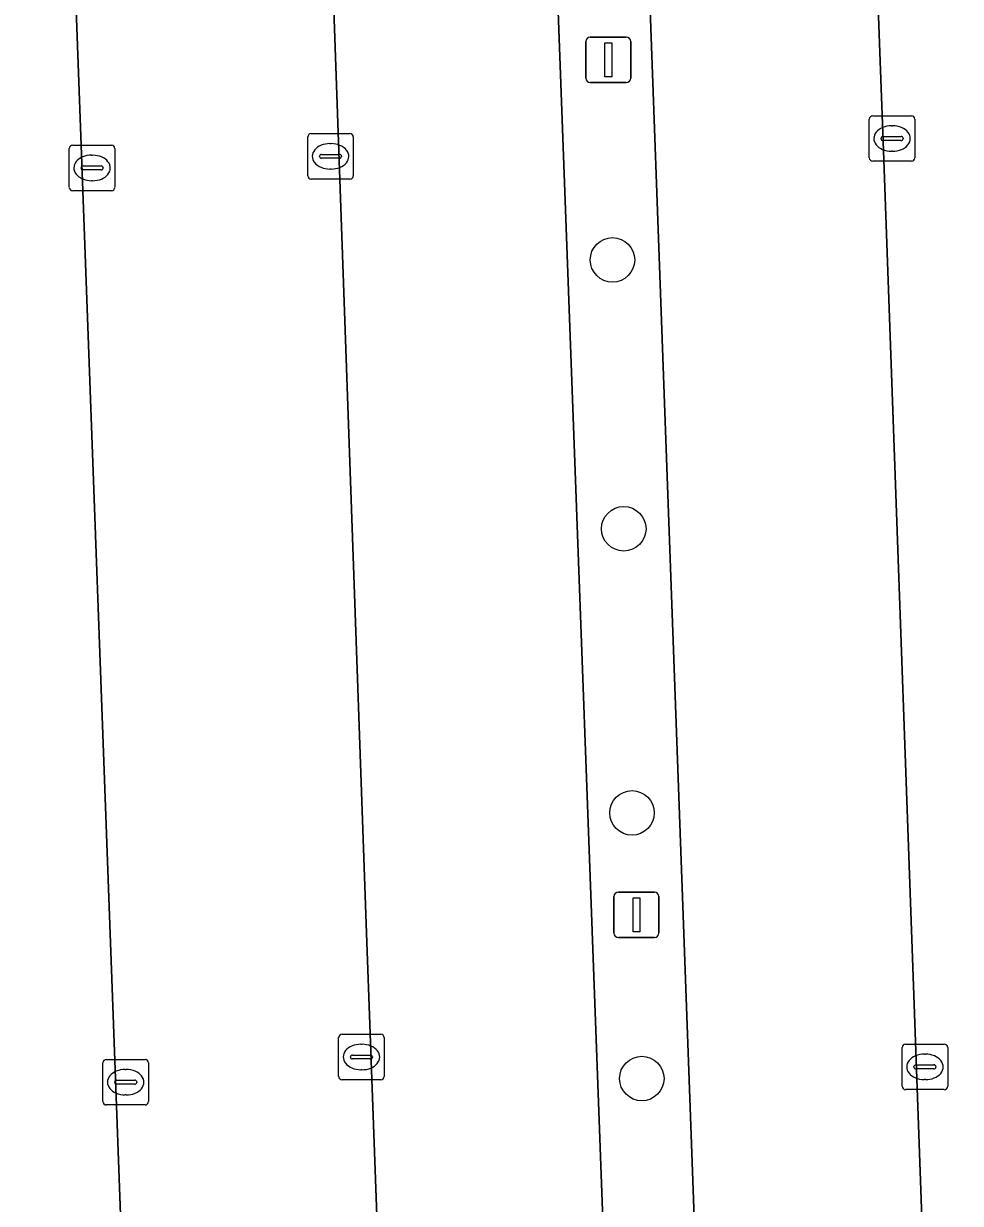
# Model space of a CAD drawing. Extents: x 160554 to 161248, y 385329 to 386506.
# Drawn here: x 161017.41 to 161038.01, y 386358.51 to 386384.45 of the extents above; entities that cross this region are included whole.
import ezdxf

# ---------------------------------------------------------------- set-up
doc = ezdxf.new("R2010")
doc.units = 0
for name, color, linetype in [('IMGEO_Boom', 7, 'Continuous'), ('IMGEO_Kolk', 7, 'Continuous'), ('IMGEO_Lichtmast', 7, 'Continuous'), ('IMGEO_Parkeervlak_open', 7, 'Continuous'), ('IMGEO_Rijbaan_lokaal_open', 7, 'Continuous'), ('IMGEO_Terreindeel_halfverhard', 7, 'Continuous')]:
    doc.layers.add(name, color=color, linetype=linetype)

msp = doc.modelspace()

# ---------------------------------------------------------------- linework, layer by layer
at = {"layer": 'IMGEO_Boom'}
for centre in [(161030.358, 386379.252), (161030.606, 386373.341), (161030.787, 386367.096), (161031.003, 386361.256)]:
    msp.add_circle(centre, 0.489, dxfattribs=at)
at = {"layer": 'IMGEO_Kolk'}
for p, q in [((161036.079, 386382.42), (161036.931, 386382.42)), ((161036.004, 386381.494), (161036.004, 386382.346)), ((161036.492, 386382.2), (161036.517, 386382.2)), ((161037.005, 386382.346), (161037.005, 386381.494)), ((161023.659, 386381.102), (161023.659, 386381.954)), ((161023.734, 386382.028), (161024.586, 386382.028)), ((161024.66, 386381.954), (161024.66, 386381.102)), ((161036.263, 386381.914), (161036.263, 386381.926)), ((161036.306, 386381.963), (161036.704, 386381.963)), ((161036.747, 386381.926), (161036.747, 386381.914)), ((161018.416, 386380.847), (161018.416, 386381.699)), ((161018.491, 386381.773), (161019.343, 386381.773)), ((161019.417, 386381.699), (161019.417, 386380.847)), ((161024.147, 386381.808), (161024.172, 386381.808)), ((161036.701, 386381.877), (161036.303, 386381.877)), ((161036.515, 386381.64), (161036.49, 386381.64)), ((161018.904, 386381.553), (161018.929, 386381.553)), ((161023.918, 386381.522), (161023.918, 386381.534)), ((161024.356, 386381.485), (161023.958, 386381.485)), ((161023.961, 386381.571), (161024.359, 386381.571)), ((161024.402, 386381.534), (161024.402, 386381.522)), ((161036.931, 386381.42), (161036.079, 386381.42)), ((161018.675, 386381.267), (161018.675, 386381.279)), ((161019.113, 386381.23), (161018.715, 386381.23)), ((161018.718, 386381.316), (161019.116, 386381.316)), ((161019.159, 386381.279), (161019.159, 386381.267)), ((161024.17, 386381.248), (161024.145, 386381.248)), ((161018.927, 386380.993), (161018.902, 386380.993)), ((161024.586, 386381.028), (161023.734, 386381.028)), ((161019.343, 386380.773), (161018.491, 386380.773)), ((161024.413, 386362.229), (161025.265, 386362.229)), ((161024.338, 386361.303), (161024.338, 386362.155)), ((161024.826, 386362.009), (161024.851, 386362.009)), ((161025.339, 386362.155), (161025.339, 386361.303)), ((161036.726, 386361.086), (161036.726, 386361.938)), ((161036.801, 386362.012), (161037.653, 386362.012)), ((161037.727, 386361.938), (161037.727, 386361.086)), ((161019.23, 386361.675), (161020.082, 386361.675)), ((161024.597, 386361.723), (161024.597, 386361.735)), ((161025.035, 386361.686), (161024.637, 386361.686)), ((161024.64, 386361.772), (161025.038, 386361.772)), ((161025.081, 386361.735), (161025.081, 386361.723)), ((161037.214, 386361.792), (161037.239, 386361.792)), ((161019.155, 386360.749), (161019.155, 386361.601)), ((161019.643, 386361.455), (161019.668, 386361.455)), ((161020.156, 386361.601), (161020.156, 386360.749)), ((161024.849, 386361.449), (161024.824, 386361.449)), ((161036.985, 386361.506), (161036.985, 386361.518)), ((161037.423, 386361.469), (161037.025, 386361.469)), ((161037.028, 386361.555), (161037.426, 386361.555)), ((161037.469, 386361.518), (161037.469, 386361.506)), ((161019.414, 386361.169), (161019.414, 386361.181)), ((161019.457, 386361.218), (161019.855, 386361.218)), ((161019.898, 386361.181), (161019.898, 386361.169)), ((161025.265, 386361.229), (161024.413, 386361.229)), ((161037.237, 386361.232), (161037.212, 386361.232)), ((161019.852, 386361.132), (161019.454, 386361.132)), ((161019.666, 386360.895), (161019.641, 386360.895)), ((161037.653, 386361.012), (161036.801, 386361.012)), ((161020.082, 386360.675), (161019.23, 386360.675))]:
    msp.add_line(p, q, dxfattribs=at)
for points in [[(161036.079, 386382.42), (161036.931, 386382.42)], [(161036.004, 386381.494), (161036.004, 386382.346)], [(161037.005, 386382.346), (161037.005, 386381.494)], [(161023.659, 386381.102), (161023.659, 386381.954)], [(161023.734, 386382.028), (161024.586, 386382.028)], [(161024.66, 386381.954), (161024.66, 386381.102)], [(161018.416, 386380.847), (161018.416, 386381.699)], [(161018.491, 386381.773), (161019.343, 386381.773)], [(161019.417, 386381.699), (161019.417, 386380.847)], [(161036.931, 386381.42), (161036.079, 386381.42)], [(161024.586, 386381.028), (161023.734, 386381.028)], [(161019.343, 386380.773), (161018.491, 386380.773)], [(161024.413, 386362.229), (161025.265, 386362.229)], [(161024.338, 386361.303), (161024.338, 386362.155)], [(161025.339, 386362.155), (161025.339, 386361.303)], [(161036.726, 386361.086), (161036.726, 386361.938)], [(161036.801, 386362.012), (161037.653, 386362.012)], [(161037.727, 386361.938), (161037.727, 386361.086)], [(161019.23, 386361.675), (161020.082, 386361.675)], [(161019.155, 386360.749), (161019.155, 386361.601)], [(161020.156, 386361.601), (161020.156, 386360.749)], [(161025.265, 386361.229), (161024.413, 386361.229)], [(161037.653, 386361.012), (161036.801, 386361.012)], [(161020.082, 386360.675), (161019.23, 386360.675)]]:
    msp.add_lwpolyline(points, dxfattribs=at)
for centre, radius, start, end in [((161036.081, 386382.344), 0.0765, 91.552, 178.448), ((161036.081, 386382.344), 0.0765, 91.552, 178.448), ((161036.929, 386382.344), 0.0765, 1.552, 88.448), ((161036.929, 386382.344), 0.0765, 1.552, 88.448), ((161023.736, 386381.952), 0.0765, 91.552, 178.448), ((161023.736, 386381.952), 0.0765, 91.552, 178.448), ((161024.584, 386381.952), 0.0765, 1.552, 88.448), ((161024.584, 386381.952), 0.0765, 1.552, 88.448), ((161036.303, 386381.923), 0.0403, 85.8775, 175.7526), ((161036.3, 386381.913), 0.0366, 178.938, 274.7102), ((161036.704, 386381.92), 0.043, 264.8664, 352.4533), ((161036.708, 386381.925), 0.0386, 1.7309, 96.639), ((161018.493, 386381.697), 0.0765, 91.552, 178.448), ((161018.493, 386381.697), 0.0765, 91.552, 178.448), ((161019.341, 386381.697), 0.0765, 1.552, 88.448), ((161019.341, 386381.697), 0.0765, 1.552, 88.448), ((161023.958, 386381.531), 0.0403, 85.8775, 175.7526), ((161023.955, 386381.521), 0.0366, 178.938, 274.7102), ((161024.359, 386381.528), 0.043, 264.8664, 352.4533), ((161024.363, 386381.533), 0.0386, 1.7309, 96.639), ((161036.081, 386381.496), 0.0765, 181.552, 268.448), ((161036.081, 386381.496), 0.0765, 181.552, 268.448), ((161036.929, 386381.496), 0.0765, 271.552, 358.448), ((161036.929, 386381.496), 0.0765, 271.552, 358.448), ((161018.715, 386381.276), 0.0403, 85.8775, 175.7526), ((161018.712, 386381.266), 0.0366, 178.938, 274.7102), ((161019.116, 386381.273), 0.043, 264.8664, 352.4533), ((161019.12, 386381.278), 0.0386, 1.7309, 96.639), ((161018.493, 386380.849), 0.0765, 181.552, 268.448), ((161018.493, 386380.849), 0.0765, 181.552, 268.448), ((161019.341, 386380.849), 0.0765, 271.552, 358.448), ((161019.341, 386380.849), 0.0765, 271.552, 358.448), ((161023.736, 386381.104), 0.0765, 181.552, 268.448), ((161023.736, 386381.104), 0.0765, 181.552, 268.448), ((161024.584, 386381.104), 0.0765, 271.552, 358.448), ((161024.584, 386381.104), 0.0765, 271.552, 358.448), ((161024.415, 386362.153), 0.0765, 91.552, 178.448), ((161024.415, 386362.153), 0.0765, 91.552, 178.448), ((161025.263, 386362.153), 0.0765, 1.552, 88.448), ((161025.263, 386362.153), 0.0765, 1.552, 88.448), ((161036.803, 386361.936), 0.0765, 91.552, 178.448), ((161036.803, 386361.936), 0.0765, 91.552, 178.448), ((161037.651, 386361.936), 0.0765, 1.552, 88.448), ((161037.651, 386361.936), 0.0765, 1.552, 88.448), ((161019.232, 386361.599), 0.0765, 91.552, 178.448), ((161019.232, 386361.599), 0.0765, 91.552, 178.448), ((161020.08, 386361.599), 0.0765, 1.552, 88.448), ((161020.08, 386361.599), 0.0765, 1.552, 88.448), ((161024.637, 386361.732), 0.0403, 85.8775, 175.7526), ((161024.634, 386361.722), 0.0366, 178.938, 274.7102), ((161025.038, 386361.729), 0.043, 264.8664, 352.4533), ((161025.042, 386361.734), 0.0386, 1.7309, 96.639), ((161037.025, 386361.515), 0.0403, 85.8775, 175.7526), ((161037.022, 386361.505), 0.0366, 178.938, 274.7102), ((161037.426, 386361.512), 0.043, 264.8664, 352.4533), ((161037.43, 386361.517), 0.0386, 1.7309, 96.639), ((161019.454, 386361.178), 0.0403, 85.8775, 175.7526), ((161019.451, 386361.168), 0.0366, 178.938, 274.7102), ((161019.855, 386361.175), 0.043, 264.8664, 352.4533), ((161019.859, 386361.18), 0.0386, 1.7309, 96.639), ((161024.415, 386361.305), 0.0765, 181.552, 268.448), ((161024.415, 386361.305), 0.0765, 181.552, 268.448), ((161025.263, 386361.305), 0.0765, 271.552, 358.448), ((161025.263, 386361.305), 0.0765, 271.552, 358.448), ((161036.803, 386361.088), 0.0765, 181.552, 268.448), ((161036.803, 386361.088), 0.0765, 181.552, 268.448), ((161037.651, 386361.088), 0.0765, 271.552, 358.448), ((161037.651, 386361.088), 0.0765, 271.552, 358.448), ((161019.232, 386360.751), 0.0765, 181.552, 268.448), ((161019.232, 386360.751), 0.0765, 181.552, 268.448), ((161020.08, 386360.751), 0.0765, 271.552, 358.448), ((161020.08, 386360.751), 0.0765, 271.552, 358.448)]:
    msp.add_arc(centre, radius, start, end, dxfattribs=at)
for centre, major_axis, ratio, start_param, end_param in [((161036.491, 386381.92), (-0.387, 0.002), 0.722429, 4.712389, 7.853982), ((161036.516, 386381.92), (-0.39, 0.002), 0.717154, 1.570796, 4.712389), ((161024.146, 386381.528), (-0.387, 0.002), 0.722429, 4.712389, 7.853982), ((161024.171, 386381.528), (-0.39, 0.002), 0.717154, 1.570796, 4.712389), ((161018.903, 386381.273), (-0.387, 0.002), 0.722429, 4.712389, 7.853982), ((161018.928, 386381.273), (-0.39, 0.002), 0.717154, 1.570796, 4.712389), ((161024.825, 386361.729), (-0.387, 0.002), 0.722429, 4.712389, 7.853982), ((161024.85, 386361.729), (-0.39, 0.002), 0.717154, 1.570796, 4.712389), ((161037.213, 386361.512), (-0.387, 0.002), 0.722429, 4.712389, 7.853982), ((161037.238, 386361.512), (-0.39, 0.002), 0.717154, 1.570796, 4.712389), ((161019.642, 386361.175), (-0.387, 0.002), 0.722429, 4.712389, 7.853982), ((161019.667, 386361.175), (-0.39, 0.002), 0.717154, 1.570796, 4.712389)]:
    msp.add_ellipse(centre, major_axis=major_axis, ratio=ratio, start_param=start_param, end_param=end_param, dxfattribs=at)
at = {"layer": 'IMGEO_Lichtmast'}
for p, q in [((161029.77, 386383.25), (161029.77, 386384.05)), ((161029.77, 386384.05), (161029.77, 386383.25)), ((161029.87, 386384.15), (161030.66, 386384.15)), ((161030.66, 386384.15), (161029.87, 386384.15)), ((161030.76, 386384.05), (161030.76, 386383.25)), ((161030.76, 386383.25), (161030.76, 386384.05)), ((161030.66, 386383.15), (161029.87, 386383.15)), ((161029.87, 386383.15), (161030.66, 386383.15)), ((161030.49, 386365.356), (161031.28, 386365.356)), ((161031.28, 386365.356), (161030.49, 386365.356)), ((161030.39, 386364.456), (161030.39, 386365.256)), ((161030.39, 386365.256), (161030.39, 386364.456)), ((161031.38, 386365.256), (161031.38, 386364.456)), ((161031.38, 386364.456), (161031.38, 386365.256)), ((161031.28, 386364.356), (161030.49, 386364.356)), ((161030.49, 386364.356), (161031.28, 386364.356))]:
    msp.add_line(p, q, dxfattribs=at)
for points in [[(161030.19, 386384.025), (161030.34, 386384.025), (161030.34, 386383.275), (161030.19, 386383.275), (161030.19, 386384.025)], [(161030.81, 386365.231), (161030.96, 386365.231), (161030.96, 386364.481), (161030.81, 386364.481), (161030.81, 386365.231)]]:
    msp.add_lwpolyline(points, dxfattribs=at)
for centre, start, end in [((161029.87, 386384.05), 90, 180), ((161029.87, 386384.05), 90, 180), ((161030.66, 386384.05), 0, 90), ((161030.66, 386384.05), 360, 90), ((161029.87, 386383.25), 180, 270), ((161029.87, 386383.25), 180, 270), ((161030.66, 386383.25), 270, 0), ((161030.66, 386383.25), 270, 0), ((161030.49, 386365.256), 90, 180), ((161030.49, 386365.256), 90, 180), ((161031.28, 386365.256), 0, 90), ((161031.28, 386365.256), 360, 90), ((161030.49, 386364.456), 180, 270), ((161030.49, 386364.456), 180, 270), ((161031.28, 386364.456), 270, 0), ((161031.28, 386364.456), 270, 0)]:
    msp.add_arc(centre, 0.1, start, end, dxfattribs=at)
at = {"layer": 'IMGEO_Parkeervlak_open'}
for points in [[(161033.028, 386334.274), (161038.007, 386334.529), (161036.324, 386381.453), (161035.221, 386411.052), (161030.237, 386410.898)], [(161028.267, 386410.845), (161023.313, 386410.644), (161024.949, 386364.45), (161026.065, 386333.985), (161031.035, 386334.179), (161028.788, 386394.825)], [(161015.374, 386333.518), (161020.441, 386333.765), (161017.623, 386410.458), (161012.672, 386410.307), (161014.73, 386353.66)]]:
    msp.add_lwpolyline(points, close=True, dxfattribs=at)
at = {"layer": 'IMGEO_Rijbaan_lokaal_open'}
for points in [[(161024.949, 386364.45), (161023.313, 386410.644), (161028.267, 386410.845), (161030.237, 386410.898), (161035.221, 386411.052), (161036.324, 386381.453), (161038.007, 386334.529), (161033.028, 386334.274), (161031.035, 386334.179), (161026.065, 386333.985)], [(161005.523, 386410.051), (161010.464, 386410.235), (161012.672, 386410.307), (161017.623, 386410.458), (161020.441, 386333.765), (161015.374, 386333.518), (161013.331, 386333.507), (161008.345, 386333.276)]]:
    msp.add_lwpolyline(points, close=True, dxfattribs=at)
at = {"layer": 'IMGEO_Terreindeel_halfverhard'}
msp.add_lwpolyline([(161030.237, 386410.898), (161028.267, 386410.845), (161028.788, 386394.825), (161031.035, 386334.179), (161033.028, 386334.274)], close=True, dxfattribs=at)

doc.saveas('drawing.dxf')
